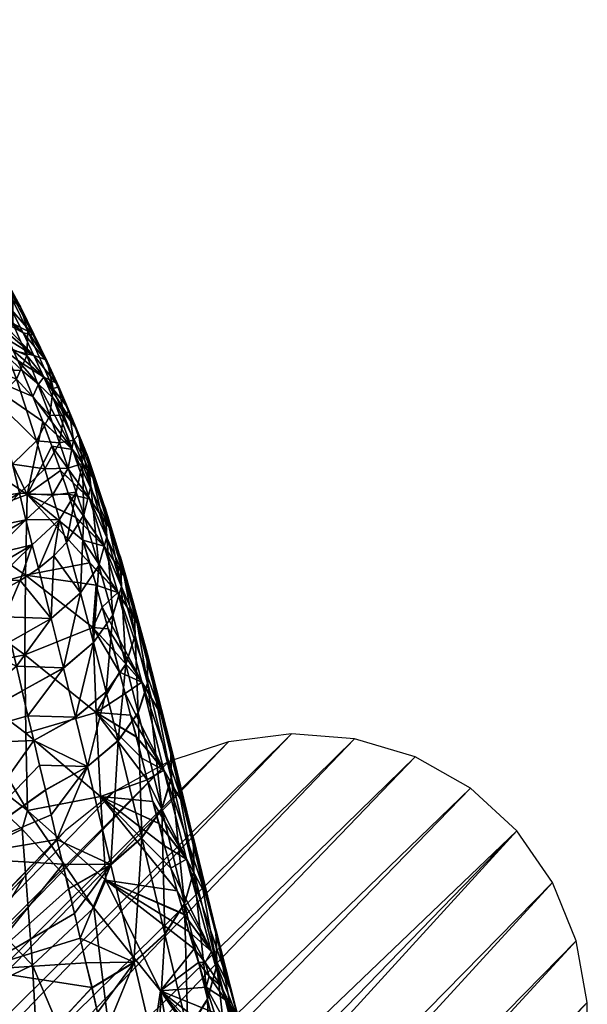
# Model space of a CAD drawing. Header units: millimetres. Extents: x -296 to 288, y -231 to 354.
# Tile 345 of 345: x 212 to 242, y 250 to 303. Entities that reach past the tile are written whole.
import ezdxf

# ---------------------------------------------------------------- set-up
doc = ezdxf.new("R2010")
doc.units = ezdxf.units.MM
doc.header["$MEASUREMENT"] = 0
doc.layers.add('Výchozí', color=7, linetype='Continuous', true_color=0x000000)

msp = doc.modelspace()

# ---------------------------------------------------------------- meshes
at = {"layer": 'Výchozí'}
mesh = msp.add_polyface(dxfattribs=at)
corners = [(212.227, 277.538, 256.392), (208.449, 280.078, 253.276), (208.902, 284.343, 268.952), (204.269, 282.683, 250.517), (204.992, 286.725, 266.245), (199.657, 285.44, 248.284), (200.662, 289.269, 264.067), (194.581, 288.437, 246.748), (195.88, 292.064, 262.589), (198.819, 281.801, 232.658), (193.476, 285.001, 231.063), (205.725, 289.646, 277.546), (209.703, 286.307, 277.546), (211.95, 284.22, 277.546), (212.53, 282.822, 274.889), (213.064, 281.46, 272.204), (211.95, 284.22, 277.546), (201.57, 292.762, 277.546), (197.049, 295.839, 277.546), (201.57, 292.762, 277.546), (205.725, 289.646, 277.546), (204.067, 294.06, 287.153), (199.02, 296.996, 285.184), (199.959, 299.223, 293.642), (204.361, 297.045, 296.467), (203.769, 297.744, 297.169), (203.141, 298.45, 297.832), (202.475, 299.16, 298.454), (203.769, 297.744, 297.169), (204.922, 296.352, 295.733), (205.954, 294.99, 294.181), (206.43, 294.322, 293.369), (206.883, 293.663, 292.536), (204.922, 296.352, 295.733), (205.452, 295.667, 294.97), (205.954, 294.99, 294.181), (207.313, 293.012, 291.685), (194.83, 303.125, 295.408), (198.526, 302.677, 300.697), (199.401, 301.991, 300.387), (201.023, 300.584, 299.545), (201.77, 299.872, 299.027), (202.475, 299.16, 298.454), (200.234, 301.291, 300.001), (201.023, 300.584, 299.545), (200.234, 301.291, 300.001), (199.401, 301.991, 300.387), (207.724, 292.371, 290.817), (210.13, 288.116, 284.387), (210.42, 287.54, 283.429), (205.725, 289.646, 277.546), (209.514, 289.292, 286.277), (209.829, 288.7, 285.336), (210.13, 288.116, 284.387), (209.703, 286.307, 277.546), (210.42, 287.54, 283.429), (210.699, 286.97, 282.464), (211.717, 284.758, 278.541), (211.476, 285.302, 279.531), (211.95, 284.22, 277.546), (210.967, 286.408, 281.493), (211.226, 285.851, 280.515), (211.476, 285.302, 279.531), (210.967, 286.408, 281.493), (208.115, 291.738, 289.934), (208.488, 291.114, 289.037), (201.57, 292.762, 277.546), (208.115, 291.738, 289.934), (208.845, 290.499, 288.128), (209.187, 289.891, 287.207), (209.514, 289.292, 286.277), (197.049, 295.839, 277.546), (208.488, 291.114, 289.037), (208.845, 290.499, 288.128)]
mesh.append_faces([[corners[k] for k in face] for face in [(0, 1, 2, 2), (3, 4, 2, 2), (3, 2, 1, 1), (5, 6, 4, 4), (5, 4, 3, 3), (7, 8, 6, 6), (7, 6, 5, 5), (9, 5, 3, 3), (10, 5, 9, 9), (2, 11, 12, 12), (2, 13, 14, 14), (2, 14, 15, 15), (12, 16, 2, 2), (4, 11, 2, 2), (17, 8, 18, 18), (19, 20, 6, 6), (20, 4, 6, 6), (17, 6, 8, 8), (0, 2, 15, 15), (21, 22, 23, 23), (24, 23, 25, 25), (26, 23, 27, 27), (26, 28, 23, 23), (29, 23, 24, 24), (30, 31, 21, 21), (31, 32, 21, 21), (33, 34, 21, 21), (34, 35, 21, 21), (23, 29, 21, 21), (21, 32, 36, 36), (37, 38, 39, 39), (23, 40, 41, 41), (42, 23, 41, 41), (43, 44, 23, 23), (23, 37, 39, 39), (45, 23, 46, 46), (21, 36, 47, 47), (48, 49, 50, 50), (51, 52, 50, 50), (50, 52, 53, 53), (54, 55, 56, 56), (57, 54, 58, 58), (59, 54, 57, 57), (54, 60, 61, 61), (62, 54, 61, 61), (56, 63, 54, 54), (50, 49, 54, 54), (21, 64, 65, 65), (22, 21, 66, 66), (65, 50, 21, 21), (67, 21, 47, 47), (50, 68, 69, 69), (70, 50, 69, 69), (21, 50, 66, 66), (66, 71, 22, 22), (72, 73, 50, 50)]])
mesh = msp.add_polyface(dxfattribs=at)
corners = [(209.198, 289.427, 299.168), (207.225, 290.555, 301.234), (208.322, 288.456, 299.361), (210.16, 287.457, 297.16), (209.206, 286.423, 297.32), (210.582, 288.568, 296.824), (210.534, 289.709, 296.312), (209.561, 290.456, 298.772), (210.963, 285.564, 295.028), (211.453, 286.752, 294.761), (211.454, 287.984, 294.334), (211.023, 289.211, 293.738), (212.205, 285.015, 292.605), (212.263, 286.328, 292.273), (211.867, 287.646, 291.775), (211.07, 288.917, 291.087), (213.311, 284.701, 287.673), (212.547, 286.132, 287.181), (211.373, 287.482, 286.421), (209.926, 290.09, 290.182), (212.006, 286.237, 284.48), (213.188, 284.816, 285.162), (207.286, 286.539, 298.339), (210.13, 288.116, 284.387), (209.829, 288.7, 285.336), (209.514, 289.292, 286.277), (209.187, 289.891, 287.207), (210.42, 287.54, 283.429), (212.587, 285.03, 282.505), (211.476, 285.302, 279.531), (211.226, 285.851, 280.515), (210.699, 286.97, 282.464), (210.967, 286.408, 281.493), (207.657, 285.512, 297.302)]
mesh.append_faces([[corners[k] for k in face] for face in [(0, 1, 2, 2), (3, 0, 2, 2), (3, 2, 4, 4), (5, 0, 3, 3), (6, 7, 5, 5), (8, 3, 4, 4), (9, 5, 3, 3), (9, 3, 8, 8), (10, 6, 5, 5), (10, 5, 9, 9), (11, 6, 10, 10), (12, 9, 8, 8), (13, 10, 9, 9), (13, 9, 12, 12), (14, 11, 10, 10), (14, 10, 13, 13), (15, 11, 14, 14), (16, 14, 13, 13), (17, 15, 14, 14), (17, 14, 16, 16), (18, 19, 15, 15), (18, 15, 17, 17), (20, 18, 17, 17), (20, 17, 21, 21), (22, 4, 2, 2), (18, 20, 23, 23), (18, 23, 24, 24), (18, 25, 26, 26), (24, 25, 18, 18), (23, 20, 27, 27), (28, 29, 30, 30), (20, 28, 31, 31), (20, 31, 27, 27), (30, 32, 28, 28), (31, 28, 32, 32), (33, 4, 22, 22)]])
mesh = msp.add_polyface(dxfattribs=at)
corners = [(214.669, 279.96, 273.135), (213.067, 281.459, 272.206), (212.53, 282.822, 274.889), (213.065, 281.458, 272.199), (213.064, 281.46, 272.204), (213.068, 281.456, 272.201), (213.559, 280.129, 269.493), (212.843, 283.48, 278.082), (211.95, 284.22, 277.546), (210.963, 285.564, 295.028), (209.206, 286.423, 297.32), (209.925, 284.469, 295.148), (211.641, 283.756, 292.796), (210.516, 282.604, 292.87), (212.205, 285.015, 292.605), (212.726, 280.421, 288.086), (211.434, 279.166, 288.053), (213.442, 281.795, 288.07), (213.624, 283.239, 287.951), (212.263, 286.328, 292.273), (213.311, 284.701, 287.673), (213.173, 278.906, 285.629), (211.807, 277.608, 285.534), (213.188, 284.816, 285.162), (212.547, 286.132, 287.181), (213.581, 277.497, 283.117), (212.587, 285.03, 282.505), (212.006, 286.237, 284.48), (209.184, 279.794, 290.483), (209.361, 278.925, 289.265), (208.991, 280.689, 291.679), (209.524, 278.081, 288.028), (208.544, 282.552, 294.005), (209.678, 277.264, 286.771), (213.122, 283.86, 280.503), (211.476, 285.302, 279.531), (213.619, 282.721, 278.478), (212.843, 283.48, 278.082), (211.717, 284.758, 278.541), (212.843, 283.48, 278.082), (211.95, 284.22, 277.546), (209.524, 278.081, 288.028), (209.185, 279.687, 290.347), (209.751, 276.751, 285.964), (209.678, 277.264, 286.771), (209.524, 278.081, 288.028), (209.751, 276.751, 285.964)]
mesh.append_faces([[corners[k] for k in face] for face in [(0, 1, 2, 2), (3, 4, 1, 1), (3, 1, 5, 5), (5, 6, 3, 3), (4, 2, 1, 1), (7, 2, 8, 8), (7, 0, 2, 2), (9, 10, 11, 11), (12, 9, 11, 11), (12, 11, 13, 13), (14, 9, 12, 12), (15, 12, 13, 13), (15, 13, 16, 16), (17, 14, 12, 12), (17, 12, 15, 15), (18, 19, 14, 14), (18, 14, 17, 17), (20, 19, 18, 18), (21, 15, 16, 16), (21, 16, 22, 22), (23, 24, 20, 20), (25, 21, 22, 22), (26, 27, 23, 23), (16, 28, 29, 29), (13, 30, 28, 28), (29, 31, 16, 16), (13, 11, 32, 32), (28, 16, 13, 13), (33, 22, 16, 16), (31, 33, 16, 16), (26, 34, 35, 35), (36, 37, 34, 34), (35, 34, 38, 38), (39, 40, 38, 38), (34, 37, 38, 38), (41, 42, 43, 43), (44, 45, 46, 46)]])
mesh = msp.add_polyface(dxfattribs=at)
corners = [(215.796, 278.401, 273.552), (214.67, 279.957, 273.13), (214.669, 279.96, 273.135), (213.068, 281.456, 272.201), (213.559, 280.129, 269.493), (214.018, 278.83, 266.767), (214.022, 278.826, 266.77), (214.019, 278.825, 266.757), (213.067, 281.459, 272.206), (212.843, 283.48, 278.082), (213.619, 282.721, 278.478), (214.807, 281.162, 278.912), (215.795, 278.403, 273.557), (213.959, 280.324, 285.71), (213.442, 281.795, 288.07), (212.726, 280.421, 288.086), (213.173, 278.906, 285.629), (214.2, 281.813, 285.706), (213.624, 283.239, 287.951), (213.932, 283.326, 285.547), (213.311, 284.701, 287.673), (213.188, 284.816, 285.162), (214.428, 278.947, 283.3), (214.723, 280.468, 283.417), (214.495, 282.018, 283.381), (213.773, 283.553, 283.106), (212.587, 285.03, 282.505), (215.203, 279.201, 281.094), (215.01, 280.773, 281.183), (214.308, 282.338, 281.02), (213.122, 283.86, 280.503), (215.494, 279.574, 278.964), (214.807, 281.162, 278.912), (213.619, 282.721, 278.478), (215.66, 277.988, 278.75)]
mesh.append_faces([[corners[k] for k in face] for face in [(0, 1, 2, 2), (3, 1, 4, 4), (5, 4, 6, 6), (7, 5, 6, 6), (3, 8, 2, 2), (3, 2, 1, 1), (2, 9, 10, 10), (10, 11, 12, 12), (10, 12, 2, 2), (13, 14, 15, 15), (13, 15, 16, 16), (17, 18, 14, 14), (17, 14, 13, 13), (19, 20, 18, 18), (19, 18, 17, 17), (21, 20, 19, 19), (22, 13, 16, 16), (23, 17, 13, 13), (23, 13, 22, 22), (24, 19, 17, 17), (24, 17, 23, 23), (25, 21, 19, 19), (25, 19, 24, 24), (26, 21, 25, 25), (27, 23, 22, 22), (28, 24, 23, 23), (28, 23, 27, 27), (29, 25, 24, 24), (29, 24, 28, 28), (30, 26, 25, 25), (30, 25, 29, 29), (29, 28, 31, 31), (29, 31, 32, 32), (30, 29, 32, 32), (30, 32, 33, 33), (34, 31, 28, 28), (34, 28, 27, 27)]])
mesh = msp.add_polyface(dxfattribs=at)
corners = [(208.091, 257.959, 252.402), (212.893, 262.94, 258.274), (212.581, 264.268, 261.018), (206.646, 264.011, 264.986), (212.58, 264.276, 261.033), (211.642, 268.272, 269.287), (206.738, 270.579, 277.545), (211.33, 269.603, 272.037), (208.73, 271.373, 277.548), (210.682, 272.26, 277.546), (211.017, 270.938, 274.794), (212.268, 265.606, 263.78), (211.956, 266.936, 266.527), (211.954, 266.941, 266.538), (211.956, 266.936, 266.527), (211.33, 269.603, 272.037), (211.329, 269.606, 272.042), (211.017, 270.938, 274.794), (210.704, 272.27, 277.546), (211.329, 269.606, 272.042), (211.642, 268.272, 269.287), (208.114, 275.975, 237.755), (208.449, 280.078, 253.276), (212.227, 277.538, 256.392), (212.127, 273.181, 240.919), (203.688, 278.82, 234.945), (212.105, 268.897, 225.44), (215.758, 270.355, 244.267), (215.944, 265.782, 228.832), (207.873, 271.966, 222.23), (203.219, 275.068, 219.371), (212.148, 264.673, 209.97), (216.182, 261.249, 213.404), (207.711, 268.034, 206.717), (214.019, 278.825, 266.757), (214.447, 277.552, 264.016), (214.85, 276.302, 261.261), (214.852, 276.295, 261.245), (213.064, 281.46, 272.204), (213.065, 281.458, 272.199), (213.559, 280.129, 269.493), (214.018, 278.83, 266.767), (213.559, 280.129, 269.493), (214.019, 278.825, 266.757), (215.231, 275.066, 258.481), (216.9, 269.122, 244.504), (216.589, 270.288, 247.307), (217.207, 267.95, 241.668), (216.903, 269.109, 244.472), (216.903, 269.109, 244.472), (215.594, 273.845, 255.685), (215.591, 273.854, 255.706), (215.938, 272.648, 252.899), (216.269, 271.463, 250.106), (216.589, 270.288, 247.307), (215.938, 272.648, 252.899), (215.591, 273.854, 255.706), (217.207, 267.95, 241.668), (217.506, 266.796, 238.862), (218.698, 262.156, 227.602), (218.399, 263.316, 230.403), (217.802, 265.642, 236.055), (218.098, 264.489, 233.248), (218.102, 264.471, 233.206), (218.399, 263.316, 230.403), (218.102, 264.471, 233.206), (212.244, 260.494, 194.514), (217.802, 265.642, 236.055), (203.547, 267.296, 189.478), (211.952, 259.489, 189.478), (207.525, 257.264, 162.887), (203.547, 267.296, 189.478)]
mesh.append_faces([[corners[k] for k in face] for face in [(0, 1, 2, 2), (0, 2, 3, 3), (2, 4, 3, 3), (5, 6, 3, 3), (6, 7, 8, 8), (9, 8, 10, 10), (3, 4, 11, 11), (3, 12, 13, 13), (14, 3, 11, 11), (6, 5, 15, 15), (8, 16, 17, 17), (9, 10, 18, 18), (19, 8, 7, 7), (20, 3, 13, 13), (21, 22, 23, 23), (21, 23, 24, 24), (25, 22, 21, 21), (26, 24, 27, 27), (26, 27, 28, 28), (29, 21, 24, 24), (29, 24, 26, 26), (30, 21, 29, 29), (31, 26, 28, 28), (31, 28, 32, 32), (33, 29, 26, 26), (33, 26, 31, 31), (23, 34, 35, 35), (23, 35, 36, 36), (23, 36, 37, 37), (38, 39, 23, 23), (40, 41, 23, 23), (42, 23, 39, 39), (23, 41, 43, 43), (44, 23, 37, 37), (45, 27, 46, 46), (47, 27, 48, 48), (27, 45, 49, 49), (47, 28, 27, 27), (50, 24, 51, 51), (27, 52, 53, 53), (54, 27, 53, 53), (24, 50, 55, 55), (23, 44, 56, 56), (55, 27, 24, 24), (23, 56, 24, 24), (57, 58, 28, 28), (59, 28, 60, 60), (28, 61, 62, 62), (63, 64, 28, 28), (28, 59, 32, 32), (62, 65, 28, 28), (66, 33, 31, 31), (67, 28, 58, 58), (68, 33, 66, 66), (69, 70, 71, 71)]])
mesh = msp.add_polyface(dxfattribs=at)
corners = [(215.796, 278.401, 273.552), (214.669, 279.96, 273.135), (215.795, 278.403, 273.557), (216.662, 275.741, 268.131), (215.578, 277.311, 267.709), (214.67, 279.957, 273.13), (216.663, 275.736, 268.121), (215.58, 277.306, 267.699), (216.422, 276.819, 273.584), (216.421, 276.822, 273.589), (217.248, 274.149, 268.155), (216.528, 275.243, 273.344), (216.527, 275.245, 273.35), (214.022, 278.826, 266.77), (213.559, 280.129, 269.493), (214.024, 278.821, 266.76), (214.447, 277.552, 264.016), (214.019, 278.825, 266.757), (214.856, 276.296, 261.266), (214.85, 276.302, 261.261), (214.852, 276.295, 261.245), (214.858, 276.289, 261.25), (215.231, 275.066, 258.481), (214.807, 281.162, 278.912), (215.494, 279.574, 278.964), (215.494, 279.574, 278.964), (215.66, 277.988, 278.75), (216.381, 274.753, 262.222), (214.428, 278.947, 283.3), (213.173, 278.906, 285.629), (213.581, 277.497, 283.117), (214.863, 277.66, 280.853), (213.966, 276.186, 280.563), (215.203, 279.201, 281.094), (215.284, 276.434, 278.385), (215.66, 277.988, 278.75), (214.346, 274.942, 277.985), (215.284, 276.434, 278.385)]
mesh.append_faces([[corners[k] for k in face] for face in [(0, 1, 2, 2), (3, 4, 5, 5), (3, 5, 0, 0), (6, 7, 4, 4), (6, 4, 3, 3), (8, 0, 2, 2), (8, 2, 9, 9), (10, 3, 0, 0), (10, 0, 8, 8), (11, 8, 9, 9), (11, 9, 12, 12), (13, 14, 4, 4), (15, 16, 17, 17), (17, 13, 15, 15), (18, 19, 16, 16), (20, 19, 18, 18), (20, 18, 21, 21), (21, 22, 20, 20), (14, 5, 4, 4), (15, 13, 4, 4), (15, 4, 7, 7), (23, 24, 9, 9), (23, 9, 2, 2), (25, 26, 12, 12), (25, 12, 9, 9), (7, 27, 16, 16), (18, 16, 27, 27), (7, 16, 15, 15), (28, 29, 30, 30), (31, 28, 30, 30), (31, 30, 32, 32), (33, 28, 31, 31), (33, 31, 34, 34), (33, 34, 35, 35), (31, 32, 36, 36), (31, 36, 37, 37)]])
mesh = msp.add_polyface(dxfattribs=at)
corners = [(213.514, 270.854, 272.184), (212.826, 273.544, 277.667), (211.842, 272.89, 277.575), (213.514, 270.852, 272.179), (211.329, 269.606, 272.042), (211.33, 269.603, 272.037), (214.181, 268.181, 266.689), (211.642, 268.272, 269.287), (214.182, 268.176, 266.679), (211.961, 266.944, 266.538), (211.962, 266.939, 266.527), (214.835, 265.513, 261.17), (212.58, 264.276, 261.033), (212.581, 264.268, 261.018), (211.017, 270.938, 274.794), (211.954, 266.941, 266.538), (211.956, 266.936, 266.527), (210.704, 272.27, 277.546), (212.268, 265.606, 263.78), (213.581, 277.497, 283.117), (211.807, 277.608, 285.534), (212.152, 276.161, 282.953), (213.966, 276.186, 280.563), (212.486, 274.818, 280.324), (209.678, 277.264, 286.771), (209.825, 276.475, 285.496), (209.969, 275.714, 284.204), (210.111, 274.981, 282.895), (210.255, 274.274, 281.573), (210.551, 272.926, 278.894), (210.401, 273.591, 280.238), (210.704, 272.27, 277.546), (211.842, 272.89, 277.575), (212.826, 273.544, 277.667), (212.826, 273.544, 277.667), (211.842, 272.89, 277.575), (210.68, 272.269, 277.565), (210.682, 272.26, 277.546), (210.704, 272.27, 277.546), (210.68, 272.269, 277.565), (210.401, 273.591, 280.238), (210.255, 274.274, 281.573), (210.68, 272.269, 277.565), (210.551, 272.926, 278.894), (210.401, 273.591, 280.238), (210.551, 272.926, 278.894)]
mesh.append_faces([[corners[k] for k in face] for face in [(0, 1, 2, 2), (3, 0, 4, 4), (3, 4, 5, 5), (6, 3, 7, 7), (8, 6, 9, 9), (8, 9, 10, 10), (11, 12, 13, 13), (2, 14, 0, 0), (14, 4, 0, 0), (10, 9, 15, 15), (10, 15, 16, 16), (7, 3, 5, 5), (17, 14, 2, 2), (6, 7, 9, 9), (9, 7, 15, 15), (10, 16, 18, 18), (10, 18, 8, 8), (19, 20, 21, 21), (22, 19, 21, 21), (22, 21, 23, 23), (20, 24, 25, 25), (20, 25, 26, 26), (21, 26, 27, 27), (28, 23, 21, 21), (27, 28, 21, 21), (29, 23, 30, 30), (29, 31, 32, 32), (30, 23, 28, 28), (29, 32, 23, 23), (22, 23, 33, 33), (34, 23, 35, 35), (26, 21, 20, 20), (36, 37, 38, 38), (39, 40, 41, 41), (42, 43, 44, 44), (38, 45, 36, 36)]])
mesh = msp.add_polyface(dxfattribs=at)
corners = [(217.438, 273.156, 262.653), (216.381, 274.753, 262.222), (215.58, 277.306, 267.699), (216.663, 275.736, 268.121), (217.44, 273.148, 262.637), (216.383, 274.745, 262.206), (218.146, 270.63, 257.138), (217.105, 272.264, 256.692), (217.249, 274.144, 268.145), (216.662, 275.741, 268.131), (217.248, 274.149, 268.155), (217.998, 271.541, 262.678), (217.314, 272.567, 267.902), (216.422, 276.819, 273.584), (216.528, 275.243, 273.344), (217.316, 272.562, 267.892), (216.093, 273.702, 272.951), (216.528, 275.243, 273.344), (216.527, 275.245, 273.35), (216.092, 273.705, 272.956), (216.84, 271.025, 267.493), (217.314, 272.567, 267.902), (215.095, 272.229, 272.523), (215.231, 275.066, 258.481), (215.6, 273.847, 255.712), (215.591, 273.854, 255.706), (215.594, 273.845, 255.685), (215.603, 273.838, 255.691), (215.938, 272.648, 252.899), (214.858, 276.289, 261.25), (214.856, 276.296, 261.266), (215.66, 277.988, 278.75), (215.284, 276.434, 278.385), (215.284, 276.434, 278.385), (214.346, 274.942, 277.985), (215.094, 272.231, 272.529), (213.514, 270.854, 272.184), (213.66, 274.229, 277.809), (212.826, 273.544, 277.667), (213.966, 276.186, 280.563), (212.826, 273.544, 277.667), (213.66, 274.229, 277.809), (213.66, 274.229, 277.809), (214.346, 274.942, 277.985)]
mesh.append_faces([[corners[k] for k in face] for face in [(0, 1, 2, 2), (0, 2, 3, 3), (4, 5, 1, 1), (4, 1, 0, 0), (6, 7, 5, 5), (6, 5, 4, 4), (8, 3, 9, 9), (8, 9, 10, 10), (11, 0, 3, 3), (11, 3, 8, 8), (12, 10, 13, 13), (12, 13, 14, 14), (15, 8, 10, 10), (15, 10, 12, 12), (16, 17, 18, 18), (16, 18, 19, 19), (20, 21, 17, 17), (20, 17, 16, 16), (22, 16, 19, 19), (23, 24, 25, 25), (26, 25, 24, 24), (26, 24, 27, 27), (27, 28, 26, 26), (5, 7, 23, 23), (29, 30, 1, 1), (29, 1, 5, 5), (27, 24, 7, 7), (23, 29, 5, 5), (23, 7, 24, 24), (31, 32, 19, 19), (31, 19, 18, 18), (33, 34, 35, 35), (33, 35, 19, 19), (36, 37, 38, 38), (34, 37, 35, 35), (39, 40, 41, 41), (39, 42, 43, 43)]])
mesh = msp.add_polyface(dxfattribs=at)
corners = [(218.148, 270.621, 257.117), (217.107, 272.255, 256.672), (217.105, 272.264, 256.692), (218.146, 270.63, 257.138), (219.431, 265.703, 246.04), (218.399, 267.43, 245.553), (218, 271.534, 262.662), (217.44, 273.148, 262.637), (217.438, 273.156, 262.653), (217.998, 271.541, 262.678), (218.693, 268.984, 257.17), (218.695, 268.974, 257.149), (218.04, 269.94, 262.42), (217.249, 274.144, 268.145), (217.316, 272.562, 267.892), (218.042, 269.933, 262.404), (218.722, 267.354, 256.913), (216.841, 271.02, 267.482), (217.316, 272.562, 267.892), (217.314, 272.567, 267.902), (216.84, 271.025, 267.493), (217.542, 268.383, 262.003), (218.04, 269.94, 262.42), (217.544, 268.375, 261.987), (218.042, 269.933, 262.404), (215.095, 272.229, 272.523), (216.092, 273.705, 272.956), (215.094, 272.231, 272.529), (215.802, 269.552, 267.048), (216.093, 273.702, 272.951), (215.804, 269.547, 267.038), (213.514, 270.852, 272.179), (213.514, 270.854, 272.184), (214.181, 268.181, 266.689), (215.938, 272.648, 252.899), (216.269, 271.463, 250.106), (216.589, 270.288, 247.307), (216.912, 269.11, 244.514), (216.9, 269.122, 244.504), (215.603, 273.838, 255.691), (213.66, 274.229, 277.809)]
mesh.append_faces([[corners[k] for k in face] for face in [(0, 1, 2, 2), (0, 2, 3, 3), (4, 5, 1, 1), (4, 1, 0, 0), (6, 7, 8, 8), (6, 8, 9, 9), (10, 3, 7, 7), (10, 7, 6, 6), (11, 0, 3, 3), (12, 9, 13, 13), (12, 13, 14, 14), (15, 6, 9, 9), (15, 9, 12, 12), (16, 10, 6, 6), (16, 6, 15, 15), (17, 18, 19, 19), (17, 19, 20, 20), (21, 22, 18, 18), (21, 18, 17, 17), (23, 24, 22, 22), (25, 26, 27, 27), (28, 20, 29, 29), (28, 29, 25, 25), (30, 17, 20, 20), (30, 20, 28, 28), (31, 25, 27, 27), (31, 27, 32, 32), (33, 28, 25, 25), (33, 25, 31, 31), (34, 1, 35, 35), (35, 5, 36, 36), (37, 38, 36, 36), (5, 35, 1, 1), (34, 39, 1, 1), (39, 2, 1, 1), (40, 32, 27, 27)]])
mesh = msp.add_polyface(dxfattribs=at)
corners = [(219.434, 265.689, 246.008), (218.402, 267.417, 245.521), (218.399, 267.43, 245.553), (219.431, 265.703, 246.04), (218.695, 268.974, 257.149), (218.146, 270.63, 257.138), (218.693, 268.984, 257.17), (219.971, 263.97, 246.096), (218.148, 270.621, 257.117), (218.724, 267.344, 256.892), (218.722, 267.354, 256.913), (219.996, 262.262, 245.854), (217.544, 268.375, 261.987), (218.04, 269.94, 262.42), (217.542, 268.383, 262.003), (218.21, 265.771, 256.494), (218.722, 267.354, 256.913), (218.042, 269.933, 262.404), (218.213, 265.762, 256.474), (216.48, 266.899, 261.55), (216.841, 271.02, 267.482), (215.804, 269.547, 267.038), (216.482, 266.892, 261.535), (217.136, 264.266, 256.04), (214.182, 268.176, 266.679), (215.802, 269.552, 267.048), (214.181, 268.181, 266.689), (214.834, 265.52, 261.186), (214.835, 265.513, 261.17), (216.903, 269.109, 244.472), (216.9, 269.122, 244.504), (216.912, 269.11, 244.514), (216.916, 269.097, 244.482), (217.207, 267.95, 241.668), (216.589, 270.288, 247.307), (217.506, 266.796, 238.862), (219.597, 262.682, 234.366), (217.802, 265.642, 236.055), (212.268, 265.606, 263.78)]
mesh.append_faces([[corners[k] for k in face] for face in [(0, 1, 2, 2), (0, 2, 3, 3), (4, 5, 6, 6), (7, 3, 8, 8), (7, 8, 4, 4), (9, 4, 6, 6), (9, 6, 10, 10), (11, 7, 4, 4), (11, 4, 9, 9), (12, 13, 14, 14), (15, 16, 17, 17), (15, 17, 12, 12), (18, 9, 16, 16), (18, 16, 15, 15), (19, 14, 20, 20), (19, 20, 21, 21), (22, 12, 14, 14), (22, 14, 19, 19), (23, 15, 12, 12), (23, 12, 22, 22), (24, 21, 25, 25), (24, 25, 26, 26), (27, 19, 21, 21), (27, 21, 24, 24), (28, 22, 19, 19), (28, 19, 27, 27), (29, 30, 31, 31), (29, 31, 32, 32), (29, 32, 33, 33), (32, 31, 2, 2), (32, 2, 1, 1), (34, 2, 31, 31), (33, 32, 1, 1), (35, 33, 1, 1), (36, 37, 35, 35), (36, 35, 1, 1), (38, 27, 24, 24)]])
mesh = msp.add_polyface(dxfattribs=at)
corners = [(209.538, 251.909, 239.826), (204.945, 244.527, 227.218), (210.986, 245.854, 227.243), (208.091, 257.959, 252.402), (203.469, 250.532, 239.802), (216.962, 245.597, 222.452), (216.956, 245.622, 222.504), (216.644, 246.949, 225.245), (217.273, 244.271, 219.713), (216.962, 245.597, 222.452), (212.436, 239.795, 214.654), (217.273, 244.271, 219.713), (216.333, 248.277, 227.987), (216.022, 249.604, 230.729), (215.71, 250.932, 233.471), (215.705, 250.952, 233.512), (214.77, 254.938, 241.745), (215.082, 253.609, 239.001), (215.705, 250.952, 233.512), (215.394, 252.28, 236.257), (215.082, 253.609, 239.001), (214.455, 256.281, 244.521), (214.143, 257.611, 247.268), (214.459, 256.266, 244.49), (214.455, 256.281, 244.521), (213.831, 258.941, 250.015), (213.519, 260.271, 252.762), (213.207, 261.601, 255.509), (213.205, 261.611, 255.529), (212.893, 262.94, 258.274), (213.207, 261.601, 255.509), (213.831, 258.941, 250.015), (212.244, 260.494, 194.514), (212.148, 264.673, 209.97), (216.182, 261.249, 213.404), (216.465, 256.744, 197.987), (219.97, 257.393, 216.402), (219.639, 258.598, 219.177), (220.68, 254.896, 210.821), (220.672, 254.924, 210.883), (220.672, 254.924, 210.883), (220.313, 256.17, 213.637), (220.313, 256.17, 213.637), (219.32, 259.788, 221.96), (219.314, 259.81, 222.013), (219.314, 259.81, 222.013), (219.002, 260.988, 224.805), (219.002, 260.988, 224.805), (218.698, 262.156, 227.602), (219.639, 258.598, 219.177), (219.415, 250.777, 189.478), (222.326, 249.583, 199.917), (222.801, 248.157, 197.251), (223.849, 245.148, 192.025), (224.429, 243.553, 189.478), (223.308, 246.681, 194.618), (223.849, 245.148, 192.025), (223.308, 246.681, 194.618), (221.231, 253.047, 206.864), (220.951, 253.979, 208.838), (221.457, 252.308, 205.329), (221.879, 250.965, 202.611), (222.326, 249.583, 199.917), (221.231, 253.047, 206.864), (221.457, 252.308, 205.329), (220.951, 253.979, 208.838), (211.952, 259.489, 189.478), (215.811, 255.243, 189.478), (203.547, 267.296, 189.478), (207.572, 246.246, 115.767), (207.664, 249.815, 131.996), (212.901, 244.885, 135.4), (219.415, 250.777, 189.478), (217.736, 239.803, 138.977), (215.811, 255.243, 189.478), (215.811, 255.243, 189.478), (212.505, 252.168, 163.073), (211.952, 259.489, 189.478), (207.525, 257.264, 162.887)]
mesh.append_faces([[corners[k] for k in face] for face in [(0, 1, 2, 2), (3, 4, 0, 0), (5, 6, 2, 2), (6, 7, 2, 2), (2, 8, 9, 9), (2, 10, 11, 11), (7, 12, 2, 2), (13, 2, 12, 12), (2, 13, 14, 14), (14, 15, 2, 2), (16, 0, 17, 17), (0, 18, 19, 19), (0, 19, 20, 20), (0, 21, 22, 22), (0, 22, 3, 3), (2, 15, 0, 0), (0, 16, 23, 23), (24, 0, 23, 23), (3, 25, 26, 26), (3, 27, 28, 28), (3, 28, 29, 29), (30, 3, 26, 26), (31, 3, 22, 22), (32, 33, 34, 34), (32, 34, 35, 35), (36, 34, 37, 37), (38, 35, 39, 39), (40, 35, 41, 41), (42, 34, 36, 36), (43, 34, 44, 44), (45, 34, 46, 46), (47, 34, 48, 48), (34, 43, 49, 49), (50, 51, 52, 52), (50, 53, 54, 54), (50, 55, 56, 56), (50, 52, 57, 57), (58, 35, 59, 59), (50, 60, 61, 61), (62, 50, 61, 61), (63, 64, 50, 50), (35, 38, 65, 65), (58, 50, 35, 35), (66, 32, 67, 67), (35, 67, 32, 32), (68, 32, 66, 66), (67, 35, 50, 50), (34, 42, 35, 35), (69, 70, 71, 71), (72, 73, 74, 74), (75, 76, 77, 77), (77, 76, 78, 78), (73, 76, 74, 74), (71, 76, 73, 73), (70, 78, 76, 76), (70, 76, 71, 71)]])
mesh = msp.add_polyface(dxfattribs=at)
corners = [(220.633, 260.848, 234.901), (219.597, 262.682, 234.366), (218.402, 267.417, 245.521), (219.434, 265.689, 246.008), (220.637, 260.83, 234.86), (219.601, 262.664, 234.324), (219.975, 263.956, 246.065), (219.431, 265.703, 246.04), (219.971, 263.97, 246.096), (221.181, 259.018, 234.99), (220, 262.248, 245.823), (219.996, 262.262, 245.854), (219.481, 260.609, 245.443), (218.724, 267.344, 256.892), (218.213, 265.762, 256.474), (217.138, 264.257, 256.019), (218.21, 265.771, 256.494), (217.136, 264.266, 256.04), (218.402, 259.041, 244.997), (215.475, 262.87, 255.676), (216.482, 266.892, 261.535), (214.835, 265.513, 261.17), (215.477, 262.86, 255.656), (218.102, 264.471, 233.206), (218.098, 264.489, 233.248), (218.115, 264.471, 233.262), (218.119, 264.454, 233.22), (218.399, 263.316, 230.403), (217.802, 265.642, 236.055), (218.698, 262.156, 227.602), (213.205, 261.611, 255.529), (213.207, 261.601, 255.509), (212.581, 264.268, 261.018), (212.893, 262.94, 258.274), (214.834, 265.52, 261.186), (212.58, 264.276, 261.033), (212.268, 265.606, 263.78), (213.519, 260.271, 252.762)]
mesh.append_faces([[corners[k] for k in face] for face in [(0, 1, 2, 2), (0, 2, 3, 3), (4, 5, 1, 1), (6, 3, 7, 7), (6, 7, 8, 8), (9, 0, 3, 3), (9, 3, 6, 6), (10, 6, 8, 8), (10, 8, 11, 11), (12, 11, 13, 13), (12, 13, 14, 14), (15, 14, 16, 16), (15, 16, 17, 17), (18, 12, 14, 14), (18, 14, 15, 15), (19, 17, 20, 20), (19, 20, 21, 21), (22, 15, 17, 17), (22, 17, 19, 19), (23, 24, 25, 25), (23, 25, 26, 26), (26, 27, 23, 23), (24, 28, 25, 25), (29, 27, 5, 5), (26, 25, 1, 1), (26, 1, 5, 5), (27, 26, 5, 5), (1, 25, 28, 28), (22, 19, 30, 30), (22, 30, 31, 31), (19, 21, 32, 32), (19, 32, 33, 33), (21, 34, 35, 35), (36, 35, 34, 34), (33, 30, 19, 19), (31, 37, 22, 22)]])
mesh = msp.add_polyface(dxfattribs=at)
corners = [(238.63, 259.409, -450.25), (240.558, 256.615, -450.136), (241.834, 253.474, -450.073), (242.433, 250.139, -450.06), (242.37, 246.782, -450.095), (241.689, 243.495, -450.173), (240.44, 240.38, -450.291), (238.675, 237.524, -450.443), (236.439, 234.994, -450.627), (233.803, 232.881, -450.835), (230.836, 231.258, -451.063), (227.623, 230.197, -451.303), (224.236, 229.765, -451.55), (220.832, 230.025, -451.793), (217.557, 231.006, -452.019), (214.583, 232.686, -452.218), (212.077, 234.981, -452.377), (210.149, 237.775, -452.491), (208.873, 240.916, -452.554), (208.275, 244.251, -452.567), (208.337, 247.608, -452.533), (209.018, 250.896, -452.454), (210.267, 254.01, -452.337), (212.032, 256.866, -452.184), (214.269, 259.396, -452.001), (216.905, 261.509, -451.792), (219.871, 263.132, -451.565), (223.084, 264.193, -451.324), (226.471, 264.625, -451.077), (229.875, 264.365, -450.835), (233.15, 263.385, -450.608), (111.79, 138.408, -95.044), (108.402, 139.302, -95.044), (104.906, 139.458, -95.044), (101.448, 138.922, -95.044), (98.182, 137.772, -95.044), (95.166, 136.075, -95.044), (92.479, 133.9, -95.044), (90.19, 131.315, -95.044), (88.399, 128.457, -95.044), (87.112, 125.343, -95.044), (86.39, 122.051, -95.044), (86.292, 118.682, -95.044), (86.878, 115.323, -95.044), (88.174, 112.166, -95.044), (90.153, 109.378, -95.044), (92.729, 107.123, -95.044), (95.826, 105.491, -95.044), (99.213, 104.597, -95.044), (102.709, 104.441, -95.044), (106.167, 104.977, -95.044), (109.434, 106.127, -95.044), (112.45, 107.824, -95.044), (115.136, 109.999, -95.044), (117.426, 112.584, -95.044), (119.216, 115.442, -95.044), (120.503, 118.556, -95.044), (121.226, 121.848, -95.044), (121.323, 125.217, -95.044), (120.737, 128.576, -95.044), (119.442, 131.733, -95.044), (117.462, 134.521, -95.044), (177.133, 192.065, -265.083), (179.755, 186.075, -266.469), (178.726, 189.199, -265.617), (180.137, 182.884, -267.597), (179.868, 179.825, -268.921), (179.021, 177.066, -270.347), (173.72, 170.98, -274.809), (177.722, 174.716, -271.783), (175.982, 172.693, -273.258), (170.998, 169.735, -276.349), (167.946, 169.084, -277.78), (161.604, 169.722, -279.956), (164.747, 169.086, -279.005), (158.697, 170.898, -280.601), (156.151, 172.476, -280.946), (153.885, 174.456, -281.025), (150.278, 179.784, -280.28), (151.871, 176.918, -280.814), (149.136, 189.157, -276.976), (148.867, 186.098, -278.301), (149.249, 182.907, -279.428), (149.983, 191.917, -275.55), (155.284, 198.002, -271.089), (158.006, 199.248, -269.548), (164.257, 199.897, -266.892), (161.059, 199.899, -268.118), (167.4, 199.261, -265.942), (151.282, 194.266, -274.114), (153.022, 196.289, -272.64), (170.308, 198.084, -265.297), (114.887, 136.776, -95.044), (114.887, 136.776, -95.044), (172.853, 196.506, -264.951), (172.853, 196.506, -264.951), (172.853, 196.506, -264.951), (236.124, 261.704, -450.409), (236.124, 261.704, -450.409)]
mesh.append_faces([[corners[k] for k in face] for face in [(98, 95, 0, 0), (0, 62, 1, 1), (2, 63, 3, 3), (64, 2, 1, 1), (4, 3, 65, 65), (62, 0, 61, 61), (95, 61, 0, 0), (1, 62, 64, 64), (60, 64, 62, 62), (58, 65, 63, 63), (3, 63, 65, 65), (4, 65, 66, 66), (57, 66, 65, 65), (63, 2, 64, 64), (59, 63, 64, 64), (66, 5, 4, 4), (7, 6, 67, 67), (67, 6, 66, 66), (9, 8, 68, 68), (69, 7, 67, 67), (8, 7, 70, 70), (10, 71, 11, 11), (68, 10, 9, 9), (11, 72, 12, 12), (14, 13, 73, 73), (13, 12, 74, 74), (15, 14, 75, 75), (5, 66, 6, 6), (56, 67, 66, 66), (61, 95, 92, 92), (60, 62, 61, 61), (58, 63, 59, 59), (64, 60, 59, 59), (7, 69, 70, 70), (70, 69, 54, 54), (55, 69, 67, 67), (57, 65, 58, 58), (56, 66, 57, 57), (69, 55, 54, 54), (70, 54, 53, 53), (56, 55, 67, 67), (53, 68, 70, 70), (51, 71, 68, 68), (10, 68, 71, 71), (11, 71, 72, 72), (50, 72, 71, 71), (48, 73, 74, 74), (13, 74, 73, 73), (14, 73, 75, 75), (47, 75, 73, 73), (74, 12, 72, 72), (49, 74, 72, 72), (51, 50, 71, 71), (68, 52, 51, 51), (49, 48, 74, 74), (72, 50, 49, 49), (47, 73, 48, 48), (46, 76, 75, 75), (47, 46, 75, 75), (76, 15, 75, 75), (53, 52, 68, 68), (68, 8, 70, 70), (76, 77, 15, 15), (78, 18, 17, 17), (79, 17, 16, 16), (80, 21, 20, 20), (81, 20, 19, 19), (82, 19, 18, 18), (45, 79, 77, 77), (16, 77, 79, 79), (17, 79, 78, 78), (44, 78, 79, 79), (42, 81, 82, 82), (19, 82, 81, 81), (20, 81, 80, 80), (41, 80, 81, 81), (82, 18, 78, 78), (43, 82, 78, 78), (80, 83, 21, 21), (76, 46, 77, 77), (84, 26, 25, 25), (85, 27, 26, 26), (28, 86, 29, 29), (87, 28, 27, 27), (30, 29, 88, 88), (83, 23, 22, 22), (89, 23, 83, 83), (21, 83, 22, 22), (23, 90, 24, 24), (89, 90, 23, 23), (24, 84, 25, 25), (38, 89, 83, 83), (91, 97, 30, 30), (40, 83, 80, 80), (39, 38, 83, 83), (83, 40, 39, 39), (37, 36, 90, 90), (84, 90, 36, 36), (38, 37, 90, 90), (40, 80, 41, 41), (79, 45, 44, 44), (45, 77, 46, 46), (43, 78, 44, 44), (42, 82, 43, 43), (81, 42, 41, 41), (38, 90, 89, 89), (35, 85, 84, 84), (26, 84, 85, 85), (27, 85, 87, 87), (34, 87, 85, 85), (32, 88, 86, 86), (29, 86, 88, 88), (30, 88, 91, 91), (31, 91, 88, 88), (86, 28, 87, 87), (33, 86, 87, 87), (34, 85, 35, 35), (33, 87, 34, 34), (91, 31, 93, 93), (31, 88, 32, 32), (86, 33, 32, 32), (91, 93, 94, 94), (96, 97, 91, 91), (36, 35, 84, 84), (84, 24, 90, 90), (16, 15, 77, 77)]])
mesh = msp.add_polyface(dxfattribs=at)
corners = [(220.637, 260.83, 234.86), (219.597, 262.682, 234.366), (220.633, 260.848, 234.901), (221.849, 255.961, 223.778), (220.81, 257.895, 223.198), (219.601, 262.664, 234.324), (221.186, 258.999, 234.948), (221.181, 259.018, 234.99), (222.402, 254.038, 223.896), (221.216, 257.22, 234.768), (219.975, 263.956, 246.065), (220, 262.248, 245.823), (221.22, 257.201, 234.726), (219.485, 260.595, 245.412), (219.996, 262.262, 245.854), (219.481, 260.609, 245.443), (220.711, 255.484, 234.373), (218.406, 259.027, 244.966), (218.402, 259.041, 244.997), (219.641, 253.841, 233.941), (216.735, 257.589, 244.645), (217.138, 264.257, 256.019), (215.477, 262.86, 255.656), (216.738, 257.574, 244.614), (219.002, 260.988, 224.805), (218.698, 262.156, 227.602), (219.335, 259.787, 222.032), (219.314, 259.81, 222.013), (219.341, 259.764, 221.979), (219.639, 258.598, 219.177), (219.32, 259.788, 221.96), (220.816, 257.872, 223.146), (219.97, 257.393, 216.402), (213.831, 258.941, 250.015), (214.143, 257.611, 247.268), (213.519, 260.271, 252.762)]
mesh.append_faces([[corners[k] for k in face] for face in [(0, 1, 2, 2), (3, 4, 5, 5), (3, 5, 0, 0), (6, 0, 2, 2), (6, 2, 7, 7), (8, 3, 0, 0), (8, 0, 6, 6), (9, 7, 10, 10), (9, 10, 11, 11), (12, 6, 7, 7), (12, 7, 9, 9), (13, 11, 14, 14), (13, 14, 15, 15), (16, 9, 11, 11), (16, 11, 13, 13), (17, 13, 15, 15), (17, 15, 18, 18), (19, 13, 17, 17), (20, 18, 21, 21), (20, 21, 22, 22), (23, 17, 18, 18), (23, 18, 20, 20), (4, 24, 25, 25), (26, 27, 24, 24), (28, 29, 30, 30), (31, 32, 29, 29), (30, 27, 26, 26), (30, 26, 28, 28), (25, 5, 4, 4), (28, 26, 4, 4), (28, 4, 31, 31), (29, 28, 31, 31), (4, 26, 24, 24), (20, 22, 33, 33), (20, 33, 34, 34), (35, 33, 22, 22)]])
mesh = msp.add_polyface(dxfattribs=at)
corners = [(221.854, 255.938, 223.726), (220.816, 257.872, 223.146), (220.81, 257.895, 223.198), (221.849, 255.961, 223.778), (223.171, 250.918, 212.734), (222.148, 252.926, 212.122), (222.408, 254.014, 223.844), (222.402, 254.038, 223.896), (222.444, 252.155, 223.692), (221.186, 258.999, 234.948), (221.22, 257.201, 234.726), (220.716, 255.465, 234.331), (221.216, 257.22, 234.768), (220.711, 255.484, 234.373), (221.947, 250.342, 223.309), (219.641, 253.841, 233.941), (219.485, 260.595, 245.412), (219.646, 253.821, 233.899), (217.981, 252.32, 233.608), (218.406, 259.027, 244.966), (216.738, 257.574, 244.614), (220.697, 254.895, 210.907), (220.672, 254.924, 210.883), (220.313, 256.17, 213.637), (220.68, 254.896, 210.821), (220.951, 253.979, 208.838), (220.705, 254.867, 210.845), (219.97, 257.393, 216.402), (222.156, 252.898, 212.06), (216.735, 257.589, 244.645), (214.474, 256.29, 244.52), (214.478, 256.275, 244.489), (214.143, 257.611, 247.268), (215.082, 253.609, 239.001), (214.77, 254.938, 241.745), (214.455, 256.281, 244.521), (214.459, 256.266, 244.49)]
mesh.append_faces([[corners[k] for k in face] for face in [(0, 1, 2, 2), (0, 2, 3, 3), (4, 5, 1, 1), (4, 1, 0, 0), (6, 0, 3, 3), (6, 3, 7, 7), (8, 7, 9, 9), (8, 9, 10, 10), (11, 10, 12, 12), (11, 12, 13, 13), (14, 8, 10, 10), (14, 10, 11, 11), (15, 13, 16, 16), (17, 11, 13, 13), (17, 13, 15, 15), (18, 15, 19, 19), (18, 19, 20, 20), (21, 22, 23, 23), (21, 24, 22, 22), (25, 24, 26, 26), (23, 27, 5, 5), (24, 21, 26, 26), (21, 23, 5, 5), (27, 1, 5, 5), (28, 26, 21, 21), (25, 26, 28, 28), (20, 29, 30, 30), (20, 30, 31, 31), (29, 32, 30, 30), (18, 20, 33, 33), (31, 34, 20, 20), (31, 30, 35, 35), (31, 35, 36, 36), (32, 35, 30, 30), (34, 33, 20, 20), (36, 34, 31, 31)]])
mesh = msp.add_polyface(dxfattribs=at)
corners = [(223.179, 250.889, 212.672), (222.156, 252.898, 212.06), (222.148, 252.926, 212.122), (223.171, 250.918, 212.734), (223.701, 249.006, 208.734), (222.692, 251.03, 208.116), (223.914, 248.258, 207.205), (222.911, 250.287, 206.585), (224.716, 245.528, 201.803), (223.745, 247.557, 201.184), (223.712, 248.928, 212.868), (221.854, 255.938, 223.726), (222.408, 254.014, 223.844), (223.72, 248.898, 212.806), (224.23, 247.003, 208.867), (224.436, 246.253, 207.338), (225.209, 243.526, 201.927), (222.45, 252.131, 223.64), (222.402, 254.038, 223.896), (222.444, 252.155, 223.692), (223.744, 246.986, 212.669), (223.752, 246.957, 212.607), (224.25, 245.051, 208.664), (224.45, 244.3, 207.133), (221.953, 250.318, 223.257), (223.237, 245.122, 212.285), (223.245, 245.093, 212.224), (222.164, 243.366, 211.864), (222.326, 249.583, 199.917), (221.879, 250.965, 202.611), (222.801, 248.157, 197.251), (222.044, 251.566, 205.875), (224.679, 244.671, 195.881)]
mesh.append_faces([[corners[k] for k in face] for face in [(0, 1, 2, 2), (0, 2, 3, 3), (4, 5, 1, 1), (4, 1, 0, 0), (6, 7, 5, 5), (6, 5, 4, 4), (8, 9, 7, 7), (8, 7, 6, 6), (10, 3, 11, 11), (10, 11, 12, 12), (13, 0, 3, 3), (13, 3, 10, 10), (14, 4, 0, 0), (14, 0, 13, 13), (15, 6, 4, 4), (15, 4, 14, 14), (16, 8, 6, 6), (16, 6, 15, 15), (17, 12, 18, 18), (17, 18, 19, 19), (20, 10, 12, 12), (20, 12, 17, 17), (21, 13, 10, 10), (21, 10, 20, 20), (22, 14, 13, 13), (22, 13, 21, 21), (23, 15, 14, 14), (24, 17, 19, 19), (25, 20, 17, 17), (25, 17, 24, 24), (26, 21, 20, 20), (27, 25, 24, 24), (9, 28, 29, 29), (9, 30, 28, 28), (31, 5, 7, 7), (7, 9, 29, 29), (9, 32, 30, 30)]])
mesh = msp.add_polyface(dxfattribs=at)
corners = [(221.953, 250.318, 223.257), (222.444, 252.155, 223.692), (221.947, 250.342, 223.309), (220.885, 248.629, 222.889), (220.716, 255.465, 234.331), (219.646, 253.821, 233.899), (220.891, 248.605, 222.837), (222.164, 243.366, 211.864), (217.986, 252.3, 233.567), (219.641, 253.841, 233.941), (217.981, 252.32, 233.608), (219.23, 247.046, 222.573), (219.236, 247.021, 222.521), (220.497, 241.746, 211.551), (221.82, 252.307, 207.408), (221.231, 253.047, 206.864), (220.951, 253.979, 208.838), (221.457, 252.308, 205.329), (222.044, 251.566, 205.875), (221.879, 250.965, 202.611), (222.156, 252.898, 212.06), (220.697, 254.895, 210.907), (222.148, 252.926, 212.122), (222.692, 251.03, 208.116), (222.911, 250.287, 206.585), (215.731, 250.964, 233.512), (215.394, 252.28, 236.257), (215.736, 250.944, 233.47), (215.082, 253.609, 239.001), (215.705, 250.952, 233.512), (216.994, 245.613, 222.451), (216.333, 248.277, 227.987), (215.71, 250.932, 233.471), (216.644, 246.949, 225.245), (216.022, 249.604, 230.729)]
mesh.append_faces([[corners[k] for k in face] for face in [(0, 1, 2, 2), (3, 2, 4, 4), (3, 4, 5, 5), (6, 0, 2, 2), (6, 2, 3, 3), (7, 0, 6, 6), (8, 5, 9, 9), (8, 9, 10, 10), (11, 3, 5, 5), (11, 5, 8, 8), (12, 6, 3, 3), (12, 3, 11, 11), (13, 6, 12, 12), (14, 15, 16, 16), (17, 15, 14, 14), (17, 14, 18, 18), (19, 17, 18, 18), (20, 21, 22, 22), (23, 14, 20, 20), (20, 14, 16, 16), (18, 14, 23, 23), (18, 24, 19, 19), (25, 10, 26, 26), (25, 27, 8, 8), (25, 8, 10, 10), (28, 26, 10, 10), (29, 25, 26, 26), (11, 30, 12, 12), (31, 11, 8, 8), (29, 32, 27, 27), (29, 27, 25, 25), (11, 31, 33, 33), (32, 34, 27, 27), (31, 8, 34, 34), (34, 8, 27, 27), (11, 33, 30, 30)]])
mesh = msp.add_polyface(dxfattribs=at)
corners = [(212.436, 239.795, 214.654), (206.421, 238.52, 214.631), (207.91, 232.462, 201.911), (213.898, 233.684, 201.944), (210.986, 245.854, 227.243), (219.765, 229.238, 189.498), (220.707, 229.633, 189.478), (220.395, 230.96, 192.22), (220.084, 232.288, 194.962), (218.814, 228.868, 189.517), (214.924, 227.645, 189.58), (215.908, 227.912, 189.566), (216.885, 228.205, 189.551), (217.854, 228.524, 189.535), (213.934, 227.404, 189.592), (219.772, 233.615, 197.705), (217.854, 228.524, 189.535), (211.938, 227.001, 189.613), (219.772, 233.615, 197.705), (219.461, 234.943, 200.447), (218.663, 238.344, 207.471), (218.438, 239.303, 209.452), (219.15, 236.271, 203.189), (218.838, 237.598, 205.931), (218.663, 238.344, 207.471), (219.15, 236.271, 203.189), (218.213, 240.262, 211.433), (218.206, 240.292, 211.495), (217.895, 241.618, 214.234), (218.206, 240.292, 211.495), (217.584, 242.945, 216.974), (217.273, 244.271, 219.713), (217.584, 242.945, 216.974), (222.438, 230.127, 126.27), (222.177, 234.545, 142.579), (226.233, 229.086, 146.057), (217.868, 235.678, 122.695), (217.736, 239.803, 138.977), (212.913, 241.047, 119.147), (212.901, 244.885, 135.4), (207.572, 246.246, 115.767), (217.83, 232.66, 109.551), (212.803, 238.202, 106.052), (207.409, 243.563, 102.716), (212.437, 232.914, 79.729), (207, 238.491, 76.515), (206.651, 233.615, 50.254), (212.063, 227.924, 53.323), (225.381, 241.016, 185.751), (225.134, 241.667, 186.669), (224.893, 242.306, 187.597), (224.658, 242.935, 188.534), (224.658, 242.935, 188.534), (224.429, 243.553, 189.478), (224.893, 242.306, 187.597), (225.134, 241.667, 186.669), (227.072, 236.698, 180.294), (226.749, 237.508, 181.235), (226.749, 237.508, 181.235), (226.435, 238.302, 182.194), (226.162, 238.998, 183.064), (225.895, 239.682, 183.948), (225.895, 239.682, 183.948), (225.635, 240.355, 184.844), (226.162, 238.998, 183.064), (226.435, 238.302, 182.194), (225.635, 240.355, 184.844), (225.381, 241.016, 185.751), (219.415, 250.777, 189.478), (224.429, 243.553, 189.478), (227.403, 235.871, 179.372), (228.312, 233.625, 177.053), (229.91, 223.403, 149.265), (228.234, 233.818, 177.243), (228.312, 233.625, 177.053), (228.785, 232.466, 175.961), (227.744, 235.026, 178.468)]
mesh.append_faces([[corners[k] for k in face] for face in [(0, 1, 2, 2), (0, 2, 3, 3), (4, 1, 0, 0), (5, 6, 7, 7), (8, 9, 7, 7), (10, 11, 3, 3), (12, 13, 3, 3), (14, 10, 3, 3), (15, 16, 8, 8), (2, 17, 3, 3), (18, 19, 3, 3), (15, 3, 13, 13), (3, 20, 21, 21), (3, 21, 0, 0), (3, 22, 23, 23), (3, 23, 24, 24), (19, 25, 3, 3), (0, 21, 26, 26), (0, 27, 28, 28), (29, 0, 26, 26), (0, 30, 31, 31), (32, 0, 28, 28), (33, 34, 35, 35), (36, 37, 34, 34), (36, 34, 33, 33), (38, 39, 37, 37), (38, 37, 36, 36), (40, 39, 38, 38), (41, 36, 33, 33), (42, 38, 36, 36), (42, 36, 41, 41), (43, 40, 38, 38), (43, 38, 42, 42), (44, 42, 41, 41), (45, 43, 42, 42), (45, 42, 44, 44), (46, 45, 44, 44), (46, 44, 47, 47), (48, 35, 49, 49), (50, 35, 51, 51), (52, 34, 53, 53), (35, 54, 55, 55), (56, 35, 57, 57), (58, 35, 59, 59), (60, 35, 61, 61), (62, 35, 63, 63), (35, 64, 65, 65), (66, 35, 67, 67), (34, 68, 69, 69), (70, 35, 56, 56), (71, 72, 73, 73), (68, 34, 37, 37), (72, 74, 75, 75), (34, 52, 35, 35), (70, 76, 35, 35)]])

doc.saveas('drawing.dxf')
